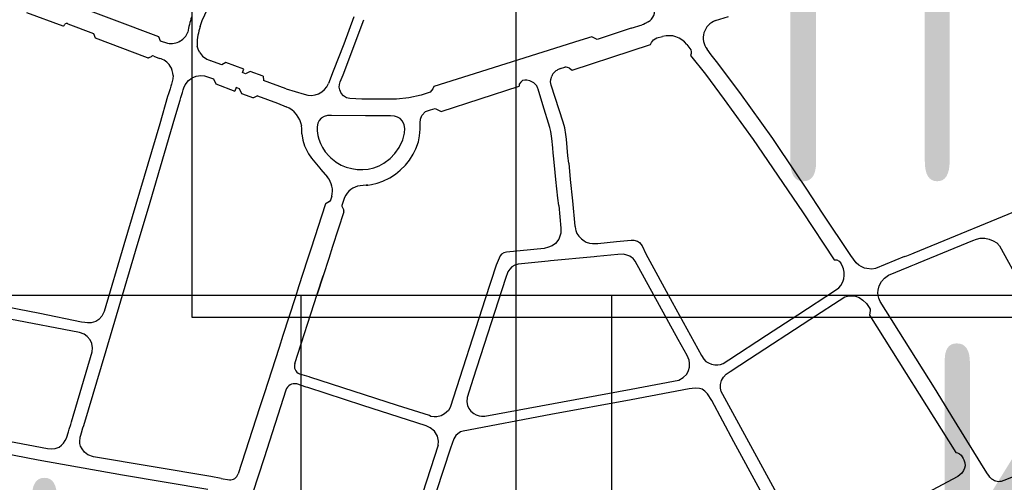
# Model space of a CAD drawing. Extents: x 148869 to 161638, y 453607 to 469810.
# Tile 851 of 1056: x 159128.04 to 159132.78, y 459836.36 to 459838.59. Entities that reach past the tile are written whole.
import ezdxf
from ezdxf.enums import TextEntityAlignment as Align

# ---------------------------------------------------------------- set-up
doc = ezdxf.new("R2010")
doc.units = 0
doc.layers.add('ALG1-OVERZICHT', color=1, linetype='CONTINUOUS')
doc.layers.add('LKI_V01_KANTRIJWEG', color=252, linetype='CONTINUOUS')
doc.layers.add('X-XX-AL-TEKENBLAD-KADER-G-OZ', color=1, linetype='CONTINUOUS', lineweight=25)
doc.styles.add('ISO', font='ISO.shx')

msp = doc.modelspace()

# ---------------------------------------------------------------- linework, layer by layer
at = {"layer": 'LKI_V01_KANTRIJWEG'}
for p, q in [((159129.5948, 459838.3238), (159129.695, 459838.5895)), ((159129.5948, 459838.3238), (159129.695, 459838.5895)), ((159131.3901, 459838.5848), (159131.4518, 459838.6054)), ((159131.3901, 459838.5848), (159131.4518, 459838.6054)), ((159128.2684, 459838.5699), (159128.3923, 459838.5228)), ((159128.2684, 459838.5699), (159128.3923, 459838.5228)), ((159130.9831, 459838.548), (159130.8189, 459838.4939)), ((159130.9831, 459838.548), (159130.8189, 459838.4939)), ((159130.9831, 459838.548), (159131.0358, 459838.5649)), ((159130.9831, 459838.548), (159131.0358, 459838.5649)), ((159128.7142, 459838.4875), (159128.7487, 459838.476)), ((159128.7142, 459838.4875), (159128.7487, 459838.476)), ((159128.8957, 459838.5148), (159128.8922, 459838.4924)), ((159128.8957, 459838.5148), (159128.8922, 459838.4924)), ((159131.1063, 459838.5023), (159131.1346, 459838.5083)), ((159131.1063, 459838.5023), (159131.1346, 459838.5083)), ((159131.2514, 459838.4697), (159131.2702, 459838.4441)), ((159131.2514, 459838.4697), (159131.2702, 459838.4441)), ((159131.369, 459838.4206), (159131.3492, 459838.447)), ((159131.369, 459838.4206), (159131.3492, 459838.447)), ((159128.6603, 459838.4072), (159128.6717, 459838.4126)), ((159128.6603, 459838.4072), (159128.6717, 459838.4126)), ((159128.6822, 459838.4141), (159128.7101, 459838.4031)), ((159128.6822, 459838.4141), (159128.7101, 459838.4031)), ((159129.0111, 459838.3714), (159128.9536, 459838.3929)), ((159129.0111, 459838.3714), (159128.9536, 459838.3929)), ((159130.699, 459838.3467), (159130.9831, 459838.439)), ((159130.699, 459838.3467), (159130.9831, 459838.439)), ((159131.3945, 459838.3876), (159131.369, 459838.4206)), ((159131.3945, 459838.3876), (159131.369, 459838.4206)), ((159129.0291, 459838.383), (159129.0111, 459838.3714)), ((159129.0291, 459838.383), (159129.0111, 459838.3714)), ((159129.1169, 459838.3507), (159129.0291, 459838.383)), ((159129.1169, 459838.3507), (159129.0291, 459838.383)), ((159130.6287, 459838.3481), (159130.6276, 459838.3474)), ((159130.6287, 459838.3481), (159130.6276, 459838.3474)), ((159130.6425, 459838.3543), (159130.664, 459838.3603)), ((159130.6425, 459838.3543), (159130.664, 459838.3603)), ((159130.6855, 459838.3552), (159130.699, 459838.3467)), ((159130.6855, 459838.3552), (159130.699, 459838.3467)), ((159129.2094, 459838.3166), (159129.1479, 459838.3393)), ((159129.2094, 459838.3166), (159129.1479, 459838.3393)), ((159129.2094, 459838.3166), (159129.2118, 459838.2962)), ((159129.2094, 459838.3166), (159129.2118, 459838.2962)), ((159129.5474, 459838.3408), (159129.5254, 459838.2824)), ((159129.5474, 459838.3408), (159129.5254, 459838.2824)), ((159128.7613, 459838.2559), (159128.7533, 459838.2313)), ((159128.7613, 459838.2559), (159128.7533, 459838.2313)), ((159128.7645, 459838.2686), (159128.7613, 459838.2559)), ((159128.7645, 459838.2686), (159128.7613, 459838.2559)), ((159128.7679, 459838.2784), (159128.7645, 459838.2686)), ((159128.7679, 459838.2784), (159128.7645, 459838.2686)), ((159128.8212, 459838.2383), (159128.8244, 459838.2507)), ((159128.8212, 459838.2383), (159128.8244, 459838.2507)), ((159128.8244, 459838.2507), (159128.8283, 459838.2606)), ((159128.8244, 459838.2507), (159128.8283, 459838.2606)), ((159129.0793, 459838.2624), (159129.0729, 459838.2455)), ((159129.0793, 459838.2624), (159129.0729, 459838.2455)), ((159129.0965, 459838.2558), (159129.0793, 459838.2624)), ((159129.0965, 459838.2558), (159129.0793, 459838.2624)), ((159129.107, 459838.2327), (159129.0965, 459838.2558)), ((159129.107, 459838.2327), (159129.0965, 459838.2558)), ((159129.32, 459838.2557), (159129.2118, 459838.2962)), ((159129.32, 459838.2557), (159129.2118, 459838.2962)), ((159129.32, 459838.2557), (159129.4075, 459838.2298)), ((159129.32, 459838.2557), (159129.4075, 459838.2298)), ((159130.0678, 459838.1467), (159130.4434, 459838.2691)), ((159130.0678, 459838.1467), (159130.4434, 459838.2691)), ((159130.4714, 459838.2972), (159130.4597, 459838.2956)), ((159130.4714, 459838.2972), (159130.4597, 459838.2956)), ((159130.5341, 459838.2545), (159130.5333, 459838.2572)), ((159130.5341, 459838.2545), (159130.5333, 459838.2572)), ((159130.6554, 459838.0956), (159130.5978, 459838.2736)), ((159130.6554, 459838.0956), (159130.5978, 459838.2736)), ((159128.7533, 459838.2313), (159128.7496, 459838.219)), ((159128.7533, 459838.2313), (159128.7496, 459838.219)), ((159128.8097, 459838.202), (159128.8133, 459838.2139)), ((159128.8097, 459838.202), (159128.8133, 459838.2139)), ((159128.8133, 459838.2139), (159128.8212, 459838.2383)), ((159128.8133, 459838.2139), (159128.8212, 459838.2383)), ((159130.0158, 459838.1549), (159130.0387, 459838.162)), ((159130.0158, 459838.1549), (159130.0387, 459838.162)), ((159130.0387, 459838.162), (159130.0678, 459838.1467)), ((159130.0387, 459838.162), (159130.0678, 459838.1467)), ((159130.6784, 459837.9337), (159130.671, 459838.0135)), ((159130.6784, 459837.9337), (159130.671, 459838.0135)), ((159130.6078, 459837.9455), (159130.6053, 459837.9722)), ((159130.6078, 459837.9455), (159130.6053, 459837.9722)), ((159130.6088, 459837.9356), (159130.6078, 459837.9455)), ((159130.6088, 459837.9356), (159130.6078, 459837.9455)), ((159130.6171, 459837.8526), (159130.6088, 459837.9356)), ((159130.6171, 459837.8526), (159130.6088, 459837.9356)), ((159130.6821, 459837.8973), (159130.6784, 459837.9337)), ((159130.6821, 459837.8973), (159130.6784, 459837.9337)), ((159129.5619, 459837.9027), (159129.56, 459837.9041)), ((159129.5619, 459837.9027), (159129.56, 459837.9041)), ((159130.6821, 459837.8973), (159130.6896, 459837.8197)), ((159130.6821, 459837.8973), (159130.6896, 459837.8197)), ((159129.4881, 459837.8676), (159129.5196, 459837.8303)), ((159129.4881, 459837.8676), (159129.5196, 459837.8303)), ((159130.6208, 459837.8187), (159130.6171, 459837.8526)), ((159130.6208, 459837.8187), (159130.6171, 459837.8526)), ((159131.8289, 459837.7731), (159131.777, 459837.8505)), ((159131.8289, 459837.7731), (159131.777, 459837.8505)), ((159129.7057, 459837.7912), (159129.6774, 459837.7883)), ((159129.7057, 459837.7912), (159129.6774, 459837.7883)), ((159129.7079, 459837.7914), (159129.7057, 459837.7912)), ((159129.7057, 459837.7912), (159129.7079, 459837.7914)), ((159129.7079, 459837.7914), (159129.7057, 459837.7912)), ((159129.7057, 459837.7912), (159129.7079, 459837.7914)), ((159129.7079, 459837.7914), (159129.7149, 459837.7923)), ((159129.7149, 459837.7923), (159129.7079, 459837.7914)), ((159129.7079, 459837.7914), (159129.7149, 459837.7923)), ((159129.7149, 459837.7923), (159129.7079, 459837.7914)), ((159130.6301, 459837.7294), (159130.6208, 459837.8187)), ((159130.6301, 459837.7294), (159130.6208, 459837.8187)), ((159130.6896, 459837.8197), (159130.6997, 459837.716)), ((159130.6896, 459837.8197), (159130.6997, 459837.716)), ((159129.5403, 459837.7381), (159129.5343, 459837.7189)), ((159129.5403, 459837.7381), (159129.5343, 459837.7189)), ((159129.6019, 459837.7325), (159129.5894, 459837.6943)), ((159129.6019, 459837.7325), (159129.5894, 459837.6943)), ((159130.6341, 459837.693), (159130.6301, 459837.7294)), ((159130.6341, 459837.693), (159130.6301, 459837.7294)), ((159129.5087, 459837.6977), (159129.441, 459837.4883)), ((159129.5087, 459837.6977), (159129.441, 459837.4883)), ((159129.5294, 459837.7129), (159129.5134, 459837.704)), ((159129.5294, 459837.7129), (159129.5134, 459837.704)), ((159129.5899, 459837.6867), (159129.5979, 459837.6709)), ((159129.5899, 459837.6867), (159129.5979, 459837.6709)), ((159130.6341, 459837.693), (159130.644, 459837.5847)), ((159130.6341, 459837.693), (159130.644, 459837.5847)), ((159130.6997, 459837.716), (159130.7123, 459837.5942)), ((159130.6997, 459837.716), (159130.7123, 459837.5942)), ((159129.5982, 459837.6633), (159129.5444, 459837.4963)), ((159129.5982, 459837.6633), (159129.5444, 459837.4963)), ((159130.7123, 459837.5942), (159130.7125, 459837.5925)), ((159130.7123, 459837.5942), (159130.7125, 459837.5925)), ((159130.7125, 459837.5925), (159130.7146, 459837.5801)), ((159130.7125, 459837.5925), (159130.7146, 459837.5801)), ((159130.644, 459837.5847), (159130.6444, 459837.5804)), ((159130.644, 459837.5847), (159130.6444, 459837.5804)), ((159130.6444, 459837.5804), (159130.6441, 459837.5726)), ((159130.6444, 459837.5804), (159130.6441, 459837.5726)), ((159129.5444, 459837.4963), (159129.5257, 459837.4385)), ((159129.5444, 459837.4963), (159129.5257, 459837.4385)), ((159130.5801, 459837.4917), (159130.5687, 459837.4879)), ((159130.5801, 459837.4917), (159130.5687, 459837.4879)), ((159129.441, 459837.4883), (159129.4224, 459837.4305)), ((159129.441, 459837.4883), (159129.4224, 459837.4305)), ((159130.8054, 459837.4469), (159130.5943, 459837.4268)), ((159130.8054, 459837.4469), (159130.5943, 459837.4268)), ((159130.8174, 459837.448), (159130.8054, 459837.4469)), ((159130.8174, 459837.448), (159130.8054, 459837.4469)), ((159132.2999, 459837.4474), (159132.3108, 459837.4518)), ((159132.2999, 459837.4474), (159132.3108, 459837.4518)), ((159132.3108, 459837.4518), (159132.336, 459837.461)), ((159132.3108, 459837.4518), (159132.336, 459837.461)), ((159132.336, 459837.461), (159132.3472, 459837.4657)), ((159132.336, 459837.461), (159132.3472, 459837.4657)), ((159129.4224, 459837.4305), (159129.3823, 459837.3067)), ((159129.4224, 459837.4305), (159129.3823, 459837.3067)), ((159129.5257, 459837.4385), (159129.4985, 459837.3541)), ((159129.5257, 459837.4385), (159129.4985, 459837.3541)), ((159130.5943, 459837.4268), (159130.5823, 459837.4256)), ((159130.5943, 459837.4268), (159130.5823, 459837.4256)), ((159132.3208, 459837.3978), (159132.333, 459837.4025)), ((159132.3208, 459837.3978), (159132.333, 459837.4025)), ((159132.333, 459837.4025), (159132.3565, 459837.4124)), ((159132.333, 459837.4025), (159132.3565, 459837.4124)), ((159132.3565, 459837.4124), (159132.3678, 459837.4172)), ((159132.3565, 459837.4124), (159132.3678, 459837.4172)), ((159129.4985, 459837.3541), (159129.47, 459837.2656)), ((159129.47, 459837.2656), (159129.4985, 459837.3541)), ((159129.4985, 459837.3541), (159129.47, 459837.2656)), ((159129.47, 459837.2656), (159129.4985, 459837.3541)), ((159129.3823, 459837.3067), (159129.3636, 459837.2488)), ((159129.3823, 459837.3067), (159129.3636, 459837.2488)), ((159129.3624, 459836.9323), (159129.47, 459837.2656)), ((159129.3624, 459836.9323), (159129.47, 459837.2656)), ((159129.3636, 459837.2488), (159129.3051, 459837.0678)), ((159129.3636, 459837.2488), (159129.3051, 459837.0678)), ((159129.3051, 459837.0678), (159129.2865, 459837.01)), ((159129.3051, 459837.0678), (159129.2865, 459837.01)), ((159129.2865, 459837.01), (159129.2142, 459836.786)), ((159129.2865, 459837.01), (159129.2142, 459836.786)), ((159129.3847, 459836.8822), (159129.3872, 459836.8811)), ((159129.3847, 459836.8822), (159129.3872, 459836.8811)), ((159129.4313, 459836.8672), (159129.3872, 459836.8811)), ((159129.4313, 459836.8672), (159129.3872, 459836.8811)), ((159129.4165, 459836.8188), (159129.3717, 459836.8335)), ((159129.4165, 459836.8188), (159129.3717, 459836.8335)), ((159129.4349, 459836.8661), (159129.4313, 459836.8672)), ((159129.4349, 459836.8661), (159129.4313, 459836.8672)), ((159129.2142, 459836.786), (159129.1924, 459836.7185)), ((159129.2142, 459836.786), (159129.1924, 459836.7185)), ((159129.3195, 459836.8035), (159129.2142, 459836.4767)), ((159129.3195, 459836.8035), (159129.2142, 459836.4767)), ((159129.4251, 459836.8161), (159129.4165, 459836.8188)), ((159129.4251, 459836.8161), (159129.4165, 459836.8188)), ((159129.1924, 459836.7185), (159129.0896, 459836.3999)), ((159129.1924, 459836.7185), (159129.0896, 459836.3999)), ((159128.275, 459836.6157), (159128.2825, 459836.6386)), ((159128.275, 459836.6157), (159128.2825, 459836.6386)), ((159128.2825, 459836.6386), (159128.2863, 459836.6508)), ((159128.2825, 459836.6386), (159128.2863, 459836.6508)), ((159128.2719, 459836.6032), (159128.275, 459836.6157)), ((159128.2719, 459836.6032), (159128.275, 459836.6157)), ((159128.3306, 459836.5863), (159128.3348, 459836.5983)), ((159128.3306, 459836.5863), (159128.3348, 459836.5983)), ((159128.3348, 459836.5983), (159128.3409, 459836.6222)), ((159128.3348, 459836.5983), (159128.3409, 459836.6222)), ((159128.3409, 459836.6222), (159128.345, 459836.6329)), ((159128.3409, 459836.6222), (159128.345, 459836.6329)), ((159130.0524, 459836.5386), (159129.8187, 459835.8195)), ((159130.0524, 459836.5386), (159129.8187, 459835.8195)), ((159132.6893, 459836.4185), (159132.6346, 459836.5071)), ((159132.6893, 459836.4185), (159132.6346, 459836.5071)), ((159129.2142, 459836.4767), (159129.159, 459836.3049)), ((159129.2142, 459836.4767), (159129.159, 459836.3049)), ((159132.5735, 459836.4903), (159132.5823, 459836.4749)), ((159132.5735, 459836.4903), (159132.5823, 459836.4749)), ((159132.7008, 459836.3995), (159132.6893, 459836.4185)), ((159132.7008, 459836.3995), (159132.6893, 459836.4185)), ((159129.0079, 459836.378), (159128.957, 459836.3866)), ((159129.0079, 459836.378), (159128.957, 459836.3866)), ((159129.0079, 459836.378), (159129.0471, 459836.3713)), ((159129.0079, 459836.378), (159129.0471, 459836.3713)), ((159132.7195, 459836.3769), (159132.7117, 459836.3842)), ((159132.7195, 459836.3769), (159132.7117, 459836.3842))]:
    msp.add_line(p, q, dxfattribs=at)
for points in [[(159128.9062, 459838.5563), (159128.9164, 459838.5848), (159128.9282, 459838.6127), (159128.9414, 459838.64), (159128.9557, 459838.6667), (159128.9719, 459838.6937), (159128.9893, 459838.72), (159129.0081, 459838.7453), (159129.0283, 459838.7695)], [(159128.9062, 459838.5563), (159128.9164, 459838.5848), (159128.9282, 459838.6127), (159128.9414, 459838.64), (159128.9557, 459838.6667), (159128.9719, 459838.6937), (159128.9893, 459838.72), (159129.0081, 459838.7453), (159129.0283, 459838.7695)], [(159128.2389, 459838.6838), (159128.7057, 459838.509), (159128.7142, 459838.4875)], [(159128.2389, 459838.6838), (159128.7057, 459838.509), (159128.7142, 459838.4875)], [(159128.0689, 459838.6246), (159128.2447, 459838.5596), (159128.2477, 459838.5596), (159128.2504, 459838.5607), (159128.2549, 459838.5674)], [(159128.0689, 459838.6246), (159128.2447, 459838.5596), (159128.2477, 459838.5596), (159128.2504, 459838.5607), (159128.2549, 459838.5674)], [(159129.6465, 459838.6031), (159129.5979, 459838.4722), (159129.5474, 459838.3408)], [(159129.6465, 459838.6031), (159129.5979, 459838.4722), (159129.5474, 459838.3408)], [(159131.0652, 459838.5788), (159131.0508, 459838.5708), (159131.0419, 459838.5667), (159131.0358, 459838.5649)], [(159131.0652, 459838.5788), (159131.0508, 459838.5708), (159131.0419, 459838.5667), (159131.0358, 459838.5649)], [(159128.3923, 459838.5228), (159128.3998, 459838.5013), (159128.6501, 459838.4075)], [(159128.3923, 459838.5228), (159128.3998, 459838.5013), (159128.6501, 459838.4075)], [(159130.7357, 459838.4898), (159130.2006, 459838.3197), (159130.0321, 459838.2669), (159130.0281, 459838.2557), (159130.0137, 459838.2394)], [(159130.7357, 459838.4898), (159130.2006, 459838.3197), (159130.0321, 459838.2669), (159130.0281, 459838.2557), (159130.0137, 459838.2394)], [(159130.8189, 459838.4939), (159130.7933, 459838.5075), (159130.7357, 459838.4898)], [(159130.8189, 459838.4939), (159130.7933, 459838.5075), (159130.7357, 459838.4898)], [(159130.9831, 459838.439), (159131.0763, 459838.4693), (159131.081, 459838.4796), (159131.0908, 459838.493), (159131.1063, 459838.5023)], [(159130.9831, 459838.439), (159131.0763, 459838.4693), (159131.081, 459838.4796), (159131.0908, 459838.493), (159131.1063, 459838.5023)], [(159128.9026, 459838.4329), (159128.896, 459838.4468), (159128.8921, 459838.4617)], [(159128.9026, 459838.4329), (159128.896, 459838.4468), (159128.8921, 459838.4617)], [(159131.2702, 459838.4441), (159131.2728, 459838.4353), (159131.2719, 459838.4259), (159131.2696, 459838.4175), (159131.3406, 459838.3275), (159131.4309, 459838.2055), (159131.5707, 459838.0126), (159131.8078, 459837.6625), (159131.9616, 459837.4325), (159131.9689, 459837.4324), (159131.9747, 459837.4314), (159131.9852, 459837.4251), (159131.9929, 459837.4158)], [(159131.2702, 459838.4441), (159131.2728, 459838.4353), (159131.2719, 459838.4259), (159131.2696, 459838.4175), (159131.3406, 459838.3275), (159131.4309, 459838.2055), (159131.5707, 459838.0126), (159131.8078, 459837.6625), (159131.9616, 459837.4325), (159131.9689, 459837.4324), (159131.9747, 459837.4314), (159131.9852, 459837.4251), (159131.9929, 459837.4158)], [(159129.1479, 459838.3393), (159129.1245, 459838.3289), (159129.1106, 459838.3343), (159129.1169, 459838.3507)], [(159129.1479, 459838.3393), (159129.1245, 459838.3289), (159129.1106, 459838.3343), (159129.1169, 459838.3507)], [(159131.777, 459837.8505), (159131.6652, 459838.0161), (159131.5059, 459838.2378), (159131.3945, 459838.3876)], [(159131.777, 459837.8505), (159131.6652, 459838.0161), (159131.5059, 459838.2378), (159131.3945, 459838.3876)], [(159128.7756, 459838.3201), (159128.7742, 459838.3043), (159128.7679, 459838.2784)], [(159128.7756, 459838.3201), (159128.7742, 459838.3043), (159128.7679, 459838.2784)], [(159128.8283, 459838.2606), (159128.8344, 459838.276), (159128.8495, 459838.2969), (159128.8678, 459838.31), (159128.8873, 459838.3173), (159128.9102, 459838.3201), (159128.9279, 459838.3194), (159128.9471, 459838.3129), (159128.9706, 459838.3042)], [(159128.8283, 459838.2606), (159128.8344, 459838.276), (159128.8495, 459838.2969), (159128.8678, 459838.31), (159128.8873, 459838.3173), (159128.9102, 459838.3201), (159128.9279, 459838.3194), (159128.9471, 459838.3129), (159128.9706, 459838.3042)], [(159128.9706, 459838.3042), (159128.9811, 459838.2802), (159129.0729, 459838.2455)], [(159128.9706, 459838.3042), (159128.9811, 459838.2802), (159129.0729, 459838.2455)], [(159130.0137, 459838.2394), (159129.9711, 459838.2262), (159129.9124, 459838.2126), (159129.8521, 459838.2058), (159129.6853, 459838.2061), (159129.6277, 459838.2089), (159129.6118, 459838.2123), (159129.5965, 459838.2218), (159129.5853, 459838.236), (159129.5793, 459838.2507), (159129.5763, 459838.2643), (159129.5779, 459838.2767), (159129.581, 459838.2897), (159129.5948, 459838.3238)], [(159130.0137, 459838.2394), (159129.9711, 459838.2262), (159129.9124, 459838.2126), (159129.8521, 459838.2058), (159129.6853, 459838.2061), (159129.6277, 459838.2089), (159129.6118, 459838.2123), (159129.5965, 459838.2218), (159129.5853, 459838.236), (159129.5793, 459838.2507), (159129.5763, 459838.2643), (159129.5779, 459838.2767), (159129.581, 459838.2897), (159129.5948, 459838.3238)], [(159130.5333, 459838.2572), (159130.5278, 459838.2702), (159130.5142, 459838.2845), (159130.4941, 459838.2955), (159130.4797, 459838.2976), (159130.4714, 459838.2972)], [(159130.5333, 459838.2572), (159130.5278, 459838.2702), (159130.5142, 459838.2845), (159130.4941, 459838.2955), (159130.4797, 459838.2976), (159130.4714, 459838.2972)], [(159130.5978, 459838.2736), (159130.5947, 459838.2895), (159130.5954, 459838.301), (159130.6, 459838.3168)], [(159130.5978, 459838.2736), (159130.5947, 459838.2895), (159130.5954, 459838.301), (159130.6, 459838.3168)], [(159130.4597, 459838.2956), (159130.4509, 459838.2887), (159130.4438, 459838.2784), (159130.4434, 459838.2691)], [(159130.4597, 459838.2956), (159130.4509, 459838.2887), (159130.4438, 459838.2784), (159130.4434, 459838.2691)], [(159130.5908, 459838.0704), (159130.5569, 459838.1785), (159130.5341, 459838.2545)], [(159130.5908, 459838.0704), (159130.5569, 459838.1785), (159130.5341, 459838.2545)], [(159128.7496, 459838.219), (159128.7115, 459838.0881), (159128.5387, 459837.5048), (159128.4441, 459837.183), (159128.433, 459837.161), (159128.4187, 459837.1448), (159128.4027, 459837.1345), (159128.3815, 459837.1275), (159128.3631, 459837.1276), (159128.3499, 459837.1302), (159128.3344, 459837.1321), (159128.1336, 459837.1725), (159127.8093, 459837.2357)], [(159128.7496, 459838.219), (159128.7115, 459838.0881), (159128.5387, 459837.5048), (159128.4441, 459837.183), (159128.433, 459837.161), (159128.4187, 459837.1448), (159128.4027, 459837.1345), (159128.3815, 459837.1275), (159128.3631, 459837.1276), (159128.3499, 459837.1302), (159128.3344, 459837.1321), (159128.1336, 459837.1725), (159127.8093, 459837.2357)], [(159129.1829, 459838.2226), (159129.1634, 459838.2128), (159129.1598, 459838.2125), (159129.1111, 459838.2311), (159129.107, 459838.2327)], [(159129.1829, 459838.2226), (159129.1634, 459838.2128), (159129.1598, 459838.2125), (159129.1111, 459838.2311), (159129.107, 459838.2327)], [(159129.1829, 459838.2226), (159129.2785, 459838.1872), (159129.3206, 459838.1702)], [(159129.1829, 459838.2226), (159129.2785, 459838.1872), (159129.3206, 459838.1702)], [(159128.345, 459836.6329), (159128.4531, 459836.9945), (159128.594, 459837.4736), (159128.6646, 459837.7106), (159128.7849, 459838.117), (159128.8097, 459838.202)], [(159128.345, 459836.6329), (159128.4531, 459836.9945), (159128.594, 459837.4736), (159128.6646, 459837.7106), (159128.7849, 459838.117), (159128.8097, 459838.202)], [(159129.7684, 459837.8849), (159129.7915, 459837.8975), (159129.8212, 459837.9196), (159129.8437, 459837.944), (159129.8647, 459837.9727), (159129.8822, 459838.0106), (159129.8905, 459838.0425), (159129.892, 459838.0647), (159129.8892, 459838.0834), (159129.8815, 459838.1002), (159129.8696, 459838.1124), (159129.8577, 459838.1197), (159129.8434, 459838.1242), (159129.8235, 459838.1254), (159129.7031, 459838.1267), (159129.5396, 459838.1275), (159129.5198, 459838.127), (159129.5043, 459838.1233), (159129.49, 459838.1146), (159129.4798, 459838.1033), (159129.4729, 459838.0899), (159129.4695, 459838.0732), (159129.4699, 459838.0533), (159129.4738, 459838.032), (159129.4788, 459838.0141), (159129.4867, 459837.9927), (159129.496, 459837.9729), (159129.5081, 459837.9524), (159129.5277, 459837.9317)], [(159129.7684, 459837.8849), (159129.7915, 459837.8975), (159129.8212, 459837.9196), (159129.8437, 459837.944), (159129.8647, 459837.9727), (159129.8822, 459838.0106), (159129.8905, 459838.0425), (159129.892, 459838.0647), (159129.8892, 459838.0834), (159129.8815, 459838.1002), (159129.8696, 459838.1124), (159129.8577, 459838.1197), (159129.8434, 459838.1242), (159129.8235, 459838.1254), (159129.7031, 459838.1267), (159129.5396, 459838.1275), (159129.5198, 459838.127), (159129.5043, 459838.1233), (159129.49, 459838.1146), (159129.4798, 459838.1033), (159129.4729, 459838.0899), (159129.4695, 459838.0732), (159129.4699, 459838.0533), (159129.4738, 459838.032), (159129.4788, 459838.0141), (159129.4867, 459837.9927), (159129.496, 459837.9729), (159129.5081, 459837.9524), (159129.5277, 459837.9317)], [(159129.7149, 459837.7923), (159129.7312, 459837.7945), (159129.7597, 459837.8017), (159129.7863, 459837.8112), (159129.8208, 459837.8264), (159129.8471, 459837.8443), (159129.8705, 459837.864), (159129.8954, 459837.8879), (159129.915, 459837.912), (159129.9322, 459837.9411), (159129.9447, 459837.9662), (159129.9576, 459838.0007), (159129.9638, 459838.0296), (159129.9666, 459838.0611), (159129.9666, 459838.0917), (159129.9675, 459838.1106), (159129.9748, 459838.1277), (159129.9923, 459838.1462), (159130.0158, 459838.1549)], [(159129.7149, 459837.7923), (159129.7312, 459837.7945), (159129.7597, 459837.8017), (159129.7863, 459837.8112), (159129.8208, 459837.8264), (159129.8471, 459837.8443), (159129.8705, 459837.864), (159129.8954, 459837.8879), (159129.915, 459837.912), (159129.9322, 459837.9411), (159129.9447, 459837.9662), (159129.9576, 459838.0007), (159129.9638, 459838.0296), (159129.9666, 459838.0611), (159129.9666, 459838.0917), (159129.9675, 459838.1106), (159129.9748, 459838.1277), (159129.9923, 459838.1462), (159130.0158, 459838.1549)], [(159129.3966, 459838.0393), (159129.3961, 459838.0561), (159129.3958, 459838.0661), (159129.3953, 459838.0764)], [(159129.3966, 459838.0393), (159129.3961, 459838.0561), (159129.3958, 459838.0661), (159129.3953, 459838.0764)], [(159130.6053, 459837.9722), (159130.601, 459838.017), (159130.5961, 459838.0501), (159130.5908, 459838.0704)], [(159130.6053, 459837.9722), (159130.601, 459838.017), (159130.5961, 459838.0501), (159130.5908, 459838.0704)], [(159130.671, 459838.0135), (159130.6687, 459838.0361), (159130.6628, 459838.0685), (159130.6554, 459838.0956)], [(159130.671, 459838.0135), (159130.6687, 459838.0361), (159130.6628, 459838.0685), (159130.6554, 459838.0956)], [(159129.3966, 459838.0393), (159129.401, 459838.0089), (159129.4096, 459837.9816), (159129.4281, 459837.9423), (159129.4426, 459837.9225), (159129.4821, 459837.8732), (159129.4881, 459837.8676)], [(159129.3966, 459838.0393), (159129.401, 459838.0089), (159129.4096, 459837.9816), (159129.4281, 459837.9423), (159129.4426, 459837.9225), (159129.4821, 459837.8732), (159129.4881, 459837.8676)], [(159132.3472, 459837.4657), (159132.9167, 459837.7001), (159132.9329, 459837.7103), (159132.9467, 459837.7233), (159132.9583, 459837.7395), (159132.9635, 459837.7555), (159132.9671, 459837.774), (159132.9663, 459837.7894), (159132.962, 459837.8104), (159132.955, 459837.8275), (159132.9229, 459837.8752), (159132.8605, 459837.9701)], [(159132.3472, 459837.4657), (159132.9167, 459837.7001), (159132.9329, 459837.7103), (159132.9467, 459837.7233), (159132.9583, 459837.7395), (159132.9635, 459837.7555), (159132.9671, 459837.774), (159132.9663, 459837.7894), (159132.962, 459837.8104), (159132.955, 459837.8275), (159132.9229, 459837.8752), (159132.8605, 459837.9701)], [(159132.1066, 459837.3921), (159132.0907, 459837.3993), (159132.0796, 459837.4061), (159132.0666, 459837.4172), (159132.0416, 459837.453), (159131.9055, 459837.657), (159131.8289, 459837.7731)], [(159132.1066, 459837.3921), (159132.0907, 459837.3993), (159132.0796, 459837.4061), (159132.0666, 459837.4172), (159132.0416, 459837.453), (159131.9055, 459837.657), (159131.8289, 459837.7731)], [(159130.6441, 459837.5726), (159130.6436, 459837.5601), (159130.6339, 459837.5309), (159130.619, 459837.5113), (159130.6029, 459837.4992), (159130.5801, 459837.4917)], [(159130.6441, 459837.5726), (159130.6436, 459837.5601), (159130.6339, 459837.5309), (159130.619, 459837.5113), (159130.6029, 459837.4992), (159130.5801, 459837.4917)], [(159130.7146, 459837.5801), (159130.7156, 459837.574), (159130.722, 459837.5585), (159130.7307, 459837.546), (159130.743, 459837.5334), (159130.7561, 459837.5228), (159130.7665, 459837.5166), (159130.782, 459837.5121), (159130.797, 459837.5102), (159130.8114, 459837.5105)], [(159130.7146, 459837.5801), (159130.7156, 459837.574), (159130.722, 459837.5585), (159130.7307, 459837.546), (159130.743, 459837.5334), (159130.7561, 459837.5228), (159130.7665, 459837.5166), (159130.782, 459837.5121), (159130.797, 459837.5102), (159130.8114, 459837.5105)], [(159130.8114, 459837.5105), (159130.8225, 459837.5108), (159130.9126, 459837.5203), (159130.9831, 459837.5267)], [(159130.8114, 459837.5105), (159130.8225, 459837.5108), (159130.9126, 459837.5203), (159130.9831, 459837.5267)], [(159130.9831, 459837.5267), (159130.9966, 459837.5273), (159131.0133, 459837.5223), (159131.0238, 459837.5147), (159131.0353, 459837.499), (159131.0543, 459837.4604), (159131.1807, 459837.2284), (159131.322, 459836.9707), (159131.3326, 459836.9534), (159131.3431, 459836.9422), (159131.3549, 459836.935), (159131.3694, 459836.929), (159131.3861, 459836.9252), (159131.4011, 459836.9259), (159131.4138, 459836.9279), (159131.4258, 459836.9322), (159131.4535, 459836.9491), (159131.6346, 459837.0679), (159131.7855, 459837.1662), (159131.9671, 459837.2854), (159131.983, 459837.2969), (159131.9936, 459837.3089), (159132.0026, 459837.3258), (159132.0075, 459837.3404), (159132.0098, 459837.357), (159132.0088, 459837.3732), (159132.0057, 459837.389), (159131.9992, 459837.4051), (159131.9929, 459837.4158)], [(159130.9831, 459837.5267), (159130.9966, 459837.5273), (159131.0133, 459837.5223), (159131.0238, 459837.5147), (159131.0353, 459837.499), (159131.0543, 459837.4604), (159131.1807, 459837.2284), (159131.322, 459836.9707), (159131.3326, 459836.9534), (159131.3431, 459836.9422), (159131.3549, 459836.935), (159131.3694, 459836.929), (159131.3861, 459836.9252), (159131.4011, 459836.9259), (159131.4138, 459836.9279), (159131.4258, 459836.9322), (159131.4535, 459836.9491), (159131.6346, 459837.0679), (159131.7855, 459837.1662), (159131.9671, 459837.2854), (159131.983, 459837.2969), (159131.9936, 459837.3089), (159132.0026, 459837.3258), (159132.0075, 459837.3404), (159132.0098, 459837.357), (159132.0088, 459837.3732), (159132.0057, 459837.389), (159131.9992, 459837.4051), (159131.9929, 459837.4158)], [(159132.3678, 459837.4172), (159132.63, 459837.5246), (159132.6465, 459837.5308), (159132.6645, 459837.5359), (159132.6866, 459837.5362), (159132.7084, 459837.532), (159132.7267, 459837.524), (159132.7448, 459837.5137), (159132.7581, 459837.4986), (159133.175, 459836.7406), (159133.2234, 459836.6547), (159133.233, 459836.6338), (159133.2349, 459836.6174), (159133.2333, 459836.606), (159133.2282, 459836.5915)], [(159132.3678, 459837.4172), (159132.63, 459837.5246), (159132.6465, 459837.5308), (159132.6645, 459837.5359), (159132.6866, 459837.5362), (159132.7084, 459837.532), (159132.7267, 459837.524), (159132.7448, 459837.5137), (159132.7581, 459837.4986), (159133.175, 459836.7406), (159133.2234, 459836.6547), (159133.233, 459836.6338), (159133.2349, 459836.6174), (159133.2333, 459836.606), (159133.2282, 459836.5915)], [(159130.5687, 459837.4879), (159130.5646, 459837.4865), (159130.3828, 459837.4695), (159130.369, 459837.4663), (159130.3586, 459837.4597), (159130.3521, 459837.4513), (159130.333, 459837.4065), (159130.2795, 459837.2434), (159130.1107, 459836.7205), (159130.1021, 459836.7056), (159130.0843, 459836.6889), (159130.0667, 459836.6798), (159130.0473, 459836.6756), (159130.033, 459836.6757), (159130.0183, 459836.6773), (159130.0105, 459836.6813), (159129.857, 459836.7297), (159129.4349, 459836.8661)], [(159130.5687, 459837.4879), (159130.5646, 459837.4865), (159130.3828, 459837.4695), (159130.369, 459837.4663), (159130.3586, 459837.4597), (159130.3521, 459837.4513), (159130.333, 459837.4065), (159130.2795, 459837.2434), (159130.1107, 459836.7205), (159130.1021, 459836.7056), (159130.0843, 459836.6889), (159130.0667, 459836.6798), (159130.0473, 459836.6756), (159130.033, 459836.6757), (159130.0183, 459836.6773), (159130.0105, 459836.6813), (159129.857, 459836.7297), (159129.4349, 459836.8661)], [(159130.9831, 459837.445), (159130.9763, 459837.4498), (159130.9616, 459837.455), (159130.9453, 459837.459), (159130.9186, 459837.4577), (159130.8174, 459837.448)], [(159130.9831, 459837.445), (159130.9763, 459837.4498), (159130.9616, 459837.455), (159130.9453, 459837.459), (159130.9186, 459837.4577), (159130.8174, 459837.448)], [(159130.9831, 459836.8085), (159131.1025, 459836.8305), (159131.2125, 459836.8524), (159131.2342, 459836.8646), (159131.2507, 459836.8804), (159131.2599, 459836.8979), (159131.2644, 459836.9148), (159131.2649, 459836.9339), (159131.2621, 459836.948), (159131.2526, 459836.9703), (159131.2088, 459837.0485), (159131.0021, 459837.4261), (159130.9928, 459837.4382), (159130.9831, 459837.445)], [(159130.9831, 459836.8085), (159131.1025, 459836.8305), (159131.2125, 459836.8524), (159131.2342, 459836.8646), (159131.2507, 459836.8804), (159131.2599, 459836.8979), (159131.2644, 459836.9148), (159131.2649, 459836.9339), (159131.2621, 459836.948), (159131.2526, 459836.9703), (159131.2088, 459837.0485), (159131.0021, 459837.4261), (159130.9928, 459837.4382), (159130.9831, 459837.445)], [(159132.2999, 459837.4474), (159132.16, 459837.3901), (159132.1431, 459837.3871), (159132.1186, 459837.39), (159132.1066, 459837.3921)], [(159132.2999, 459837.4474), (159132.16, 459837.3901), (159132.1431, 459837.3871), (159132.1186, 459837.39), (159132.1066, 459837.3921)], [(159130.5823, 459837.4256), (159130.4388, 459837.4109), (159130.4229, 459837.4058), (159130.4083, 459837.3978), (159130.3976, 459837.3872), (159130.3884, 459837.3736), (159130.3772, 459837.3418), (159130.221, 459836.8597), (159130.1921, 459836.7677), (159130.1913, 459836.747), (159130.1951, 459836.7298), (159130.2016, 459836.7156), (159130.2102, 459836.7026), (159130.2246, 459836.6908), (159130.2368, 459836.6846), (159130.2505, 459836.6801), (159130.2614, 459836.6788), (159130.2779, 459836.6789), (159130.9831, 459836.8085)], [(159130.5823, 459837.4256), (159130.4388, 459837.4109), (159130.4229, 459837.4058), (159130.4083, 459837.3978), (159130.3976, 459837.3872), (159130.3884, 459837.3736), (159130.3772, 459837.3418), (159130.221, 459836.8597), (159130.1921, 459836.7677), (159130.1913, 459836.747), (159130.1951, 459836.7298), (159130.2016, 459836.7156), (159130.2102, 459836.7026), (159130.2246, 459836.6908), (159130.2368, 459836.6846), (159130.2505, 459836.6801), (159130.2614, 459836.6788), (159130.2779, 459836.6789), (159130.9831, 459836.8085)], [(159132.1727, 459837.2849), (159132.1781, 459837.3064), (159132.1885, 459837.3281), (159132.2031, 459837.3433), (159132.2234, 459837.3577), (159132.3208, 459837.3978)], [(159132.1727, 459837.2849), (159132.1781, 459837.3064), (159132.1885, 459837.3281), (159132.2031, 459837.3433), (159132.2234, 459837.3577), (159132.3208, 459837.3978)], [(159131.424, 459836.7832), (159131.4169, 459836.7977), (159131.4136, 459836.8136), (159131.414, 459836.8304), (159131.4181, 459836.8495), (159131.4281, 459836.8662), (159131.4405, 459836.8807), (159131.4596, 459836.8943), (159131.5534, 459836.9542), (159131.8438, 459837.1444), (159132.0122, 459837.253), (159132.026, 459837.2573), (159132.0453, 459837.2589), (159132.0633, 459837.2565), (159132.0809, 459837.2506), (159132.0999, 459837.238), (159132.1169, 459837.2216), (159132.1306, 459837.2026), (159132.1348, 459837.1935)], [(159131.424, 459836.7832), (159131.4169, 459836.7977), (159131.4136, 459836.8136), (159131.414, 459836.8304), (159131.4181, 459836.8495), (159131.4281, 459836.8662), (159131.4405, 459836.8807), (159131.4596, 459836.8943), (159131.5534, 459836.9542), (159131.8438, 459837.1444), (159132.0122, 459837.253), (159132.026, 459837.2573), (159132.0453, 459837.2589), (159132.0633, 459837.2565), (159132.0809, 459837.2506), (159132.0999, 459837.238), (159132.1169, 459837.2216), (159132.1306, 459837.2026), (159132.1348, 459837.1935)], [(159132.6346, 459836.5071), (159132.5416, 459836.6568), (159132.4446, 459836.8142), (159132.1831, 459837.2313), (159132.177, 459837.2463), (159132.1733, 459837.2607), (159132.1722, 459837.2733), (159132.1727, 459837.2849)], [(159132.6346, 459836.5071), (159132.5416, 459836.6568), (159132.4446, 459836.8142), (159132.1831, 459837.2313), (159132.177, 459837.2463), (159132.1733, 459837.2607), (159132.1722, 459837.2733), (159132.1727, 459837.2849)], [(159132.1348, 459837.1935), (159132.1353, 459837.1872), (159132.1322, 459837.1653), (159132.5474, 459836.5023), (159132.5552, 459836.501), (159132.5646, 459836.4974), (159132.5735, 459836.4903)], [(159132.1348, 459837.1935), (159132.1353, 459837.1872), (159132.1322, 459837.1653), (159132.5474, 459836.5023), (159132.5552, 459836.501), (159132.5646, 459836.4974), (159132.5735, 459836.4903)], [(159128.2863, 459836.6508), (159128.3858, 459836.9884), (159128.3871, 459837.0081), (159128.3835, 459837.029), (159128.3756, 459837.0461), (159128.3613, 459837.0618), (159128.3467, 459837.0732), (159128.325, 459837.0812), (159127.9885, 459837.1462)], [(159128.2863, 459836.6508), (159128.3858, 459836.9884), (159128.3871, 459837.0081), (159128.3835, 459837.029), (159128.3756, 459837.0461), (159128.3613, 459837.0618), (159128.3467, 459837.0732), (159128.325, 459837.0812), (159127.9885, 459837.1462)], [(159126.9234, 459836.8424), (159126.9215, 459836.8313), (159126.9223, 459836.8125), (159126.9264, 459836.7967), (159126.9364, 459836.7784), (159126.9476, 459836.7661), (159126.9626, 459836.7556), (159126.9807, 459836.7498), (159127.0101, 459836.7438), (159127.2452, 459836.6987), (159127.4318, 459836.6636), (159127.6775, 459836.6159), (159128.1704, 459836.5224), (159128.191, 459836.5205), (159128.2081, 459836.5223), (159128.2266, 459836.5291), (159128.2385, 459836.5379), (159128.2477, 459836.5483), (159128.2561, 459836.5605), (159128.2617, 459836.5714), (159128.2719, 459836.6032)], [(159126.9234, 459836.8424), (159126.9215, 459836.8313), (159126.9223, 459836.8125), (159126.9264, 459836.7967), (159126.9364, 459836.7784), (159126.9476, 459836.7661), (159126.9626, 459836.7556), (159126.9807, 459836.7498), (159127.0101, 459836.7438), (159127.2452, 459836.6987), (159127.4318, 459836.6636), (159127.6775, 459836.6159), (159128.1704, 459836.5224), (159128.191, 459836.5205), (159128.2081, 459836.5223), (159128.2266, 459836.5291), (159128.2385, 459836.5379), (159128.2477, 459836.5483), (159128.2561, 459836.5605), (159128.2617, 459836.5714), (159128.2719, 459836.6032)], [(159130.0524, 459836.5386), (159130.0548, 459836.5585), (159130.0498, 459836.5816), (159130.0356, 459836.6056), (159130.0152, 459836.6225), (159129.9952, 459836.6318), (159129.6902, 459836.73), (159129.4251, 459836.8161)], [(159130.0524, 459836.5386), (159130.0548, 459836.5585), (159130.0498, 459836.5816), (159130.0356, 459836.6056), (159130.0152, 459836.6225), (159129.9952, 459836.6318), (159129.6902, 459836.73), (159129.4251, 459836.8161)], [(159131.3716, 459836.7535), (159131.3513, 459836.7853), (159131.3381, 459836.7989), (159131.3244, 459836.8079), (159131.3117, 459836.8119), (159131.2918, 459836.8138), (159131.2618, 459836.8098), (159130.9831, 459836.7577)], [(159131.3716, 459836.7535), (159131.3513, 459836.7853), (159131.3381, 459836.7989), (159131.3244, 459836.8079), (159131.3117, 459836.8119), (159131.2918, 459836.8138), (159131.2618, 459836.8098), (159130.9831, 459836.7577)], [(159132.5823, 459836.4749), (159132.5859, 459836.4685), (159132.5911, 459836.453), (159132.5918, 459836.4393), (159132.5889, 459836.4278), (159132.584, 459836.4167), (159132.5761, 459836.4032), (159132.5563, 459836.3879), (159132.3605, 459836.2825), (159131.8892, 459836.0264), (159131.8741, 459836.0246), (159131.8603, 459836.026), (159131.849, 459836.0303), (159131.8384, 459836.0358), (159131.8302, 459836.0423), (159131.8202, 459836.0581), (159131.424, 459836.7832)], [(159132.5823, 459836.4749), (159132.5859, 459836.4685), (159132.5911, 459836.453), (159132.5918, 459836.4393), (159132.5889, 459836.4278), (159132.584, 459836.4167), (159132.5761, 459836.4032), (159132.5563, 459836.3879), (159132.3605, 459836.2825), (159131.8892, 459836.0264), (159131.8741, 459836.0246), (159131.8603, 459836.026), (159131.849, 459836.0303), (159131.8384, 459836.0358), (159131.8302, 459836.0423), (159131.8202, 459836.0581), (159131.424, 459836.7832)], [(159130.9831, 459836.7577), (159130.5965, 459836.6866), (159130.1735, 459836.6067), (159130.1613, 459836.6023), (159130.1485, 459836.5935), (159130.1384, 459836.5843), (159130.128, 459836.5695), (159130.1124, 459836.5235)], [(159130.9831, 459836.7577), (159130.5965, 459836.6866), (159130.1735, 459836.6067), (159130.1613, 459836.6023), (159130.1485, 459836.5935), (159130.1384, 459836.5843), (159130.128, 459836.5695), (159130.1124, 459836.5235)], [(159130.9831, 459836.091), (159131.5415, 459836.1941), (159131.5576, 459836.1998), (159131.574, 459836.2103), (159131.5893, 459836.2247), (159131.6015, 459836.243), (159131.6083, 459836.2636), (159131.6114, 459836.2844), (159131.6095, 459836.305), (159131.6051, 459836.3223), (159131.477, 459836.5544), (159131.3716, 459836.7535)], [(159130.9831, 459836.091), (159131.5415, 459836.1941), (159131.5576, 459836.1998), (159131.574, 459836.2103), (159131.5893, 459836.2247), (159131.6015, 459836.243), (159131.6083, 459836.2636), (159131.6114, 459836.2844), (159131.6095, 459836.305), (159131.6051, 459836.3223), (159131.477, 459836.5544), (159131.3716, 459836.7535)], [(159128.957, 459836.3866), (159128.3923, 459836.4823), (159128.3656, 459836.4923), (159128.3487, 459836.5053), (159128.337, 459836.5203), (159128.3302, 459836.5332), (159128.3269, 459836.5471), (159128.3262, 459836.555), (159128.3285, 459836.5766), (159128.3306, 459836.5863)], [(159128.957, 459836.3866), (159128.3923, 459836.4823), (159128.3656, 459836.4923), (159128.3487, 459836.5053), (159128.337, 459836.5203), (159128.3302, 459836.5332), (159128.3269, 459836.5471), (159128.3262, 459836.555), (159128.3285, 459836.5766), (159128.3306, 459836.5863)], [(159127.8935, 459836.513), (159128.1261, 459836.4671), (159128.5324, 459836.3957), (159128.9431, 459836.3263)], [(159127.8935, 459836.513), (159128.1261, 459836.4671), (159128.5324, 459836.3957), (159128.9431, 459836.3263)], [(159130.1124, 459836.5235), (159129.9762, 459836.1071), (159129.9558, 459836.0418), (159129.9531, 459836.0272), (159129.9535, 459836.0108), (159129.957, 459835.993), (159129.9641, 459835.9763), (159129.9751, 459835.9578), (159129.9872, 459835.9471), (159129.9999, 459835.9368), (159130.0158, 459835.9287), (159130.0312, 459835.9226), (159130.0489, 459835.92), (159130.0653, 459835.9217), (159130.1131, 459835.9296), (159130.3158, 459835.9664), (159130.9831, 459836.091)], [(159130.1124, 459836.5235), (159129.9762, 459836.1071), (159129.9558, 459836.0418), (159129.9531, 459836.0272), (159129.9535, 459836.0108), (159129.957, 459835.993), (159129.9641, 459835.9763), (159129.9751, 459835.9578), (159129.9872, 459835.9471), (159129.9999, 459835.9368), (159130.0158, 459835.9287), (159130.0312, 459835.9226), (159130.0489, 459835.92), (159130.0653, 459835.9217), (159130.1131, 459835.9296), (159130.3158, 459835.9664), (159130.9831, 459836.091)], [(159132.7117, 459836.3842), (159132.7062, 459836.3915), (159132.7008, 459836.3995)], [(159132.7117, 459836.3842), (159132.7062, 459836.3915), (159132.7008, 459836.3995)], [(159132.7667, 459836.365), (159132.7924, 459836.374), (159132.8209, 459836.3854), (159132.8476, 459836.3978)], [(159132.7667, 459836.365), (159132.7924, 459836.374), (159132.8209, 459836.3854), (159132.8476, 459836.3978)]]:
    msp.add_lwpolyline(points, dxfattribs=at)
for centre, radius, start, end in [((159131.036, 459838.6313), 0.06, 299.0448, 20.1921), ((159131.036, 459838.6313), 0.06, 299.0448, 20.1921), ((159129.3661, 459838.4394), 0.5275, 162.0372, 170.1401), ((159129.3661, 459838.4394), 0.5275, 162.0372, 170.1401), ((159131.4181, 459838.5016), 0.0878, 108.5702, 218.3979), ((159131.4181, 459838.5016), 0.0878, 108.5702, 218.3979), ((159128.265, 459838.5576), 0.0141, 109.129, 136.1212), ((159128.265, 459838.5576), 0.0141, 109.129, 136.1212), ((159128.2631, 459838.5609), 0.0104, 76.4204, 105.134), ((159128.2631, 459838.5609), 0.0104, 76.4204, 105.134), ((159128.2651, 459838.5656), 0.00535, 52.8677, 85.7099), ((159128.2651, 459838.5656), 0.00535, 52.8677, 85.7099), ((159129.2164, 459838.4555), 0.3262, 162.0057, 169.5256), ((159129.2164, 459838.4555), 0.3262, 162.0057, 169.5256), ((159128.7684, 459838.5586), 0.0832, 300.5425, 339.6753), ((159128.7684, 459838.5586), 0.0832, 300.5425, 339.6753), ((159128.9891, 459838.4769), 0.0981, 170.9551, 188.9328), ((159128.9891, 459838.4769), 0.0981, 170.9551, 188.9328), ((159131.1646, 459838.403), 0.1095, 37.5549, 105.8552), ((159131.1646, 459838.403), 0.1095, 37.5549, 105.8552), ((159128.7655, 459838.5616), 0.0873, 258.8582, 301.1409), ((159128.7655, 459838.5616), 0.0873, 258.8582, 301.1409), ((159128.6554, 459838.4168), 0.0108, 240.7083, 276.8067), ((159128.6554, 459838.4168), 0.0108, 240.7083, 276.8067), ((159128.6562, 459838.4145), 0.00835, 273.3066, 299.6594), ((159128.6562, 459838.4145), 0.00835, 273.3066, 299.6594), ((159128.6788, 459838.4027), 0.0122, 102.2967, 125.3658), ((159128.6788, 459838.4027), 0.0122, 102.2967, 125.3658), ((159128.6777, 459838.3976), 0.0171, 75.0041, 95.2466), ((159128.6777, 459838.3976), 0.0171, 75.0041, 95.2466), ((159128.6885, 459838.3188), 0.087, 32.9153, 75.6333), ((159128.6885, 459838.3188), 0.087, 32.9153, 75.6333), ((159128.98, 459838.4791), 0.0901, 210.8322, 252.9963), ((159128.98, 459838.4791), 0.0901, 210.8322, 252.9963), ((159128.6888, 459838.3189), 0.0867, 0.7982, 32.9725), ((159128.6888, 459838.3189), 0.0867, 0.7982, 32.9725), ((159130.664, 459838.2868), 0.0707, 120.9805, 134.3604), ((159130.664, 459838.2868), 0.0707, 120.9805, 134.3604), ((159130.6643, 459838.2869), 0.0708, 107.9052, 120.1736), ((159130.6643, 459838.2869), 0.0708, 107.9052, 120.1736), ((159130.6685, 459838.331), 0.0296, 76.2326, 98.6889), ((159130.6685, 459838.331), 0.0296, 76.2326, 98.6889), ((159130.6687, 459838.3311), 0.0295, 55.045, 76.4996), ((159130.6687, 459838.3311), 0.0295, 55.045, 76.4996), ((159130.6637, 459838.2871), 0.0703, 134.3653, 154.9362), ((159130.6637, 459838.2871), 0.0703, 134.3653, 154.9362), ((159129.4386, 459838.3185), 0.094, 250.6555, 337.4046), ((159129.4386, 459838.3185), 0.094, 250.6555, 337.4046), ((159129.2752, 459838.0574), 0.1216, 8.9582, 68.078), ((159129.2752, 459838.0574), 0.1216, 8.9582, 68.078), ((159129.6801, 459838.0773), 0.2108, 223.7122, 235.2697), ((159129.6801, 459838.0773), 0.2108, 223.7122, 235.2697), ((159129.6814, 459838.0827), 0.2161, 236.4175, 293.7287), ((159129.6814, 459838.0827), 0.2161, 236.4175, 293.7287), ((159129.4434, 459837.7648), 0.1005, 344.6134, 40.6941), ((159129.4434, 459837.7648), 0.1005, 344.6134, 40.6941), ((159129.6864, 459837.6972), 0.0916, 95.6329, 157.3086), ((159129.6864, 459837.6972), 0.0916, 95.6329, 157.3086), ((159129.5179, 459837.6957), 0.00946, 118.7964, 167.8724), ((159129.5179, 459837.6957), 0.00946, 118.7964, 167.8724), ((159129.5247, 459837.7218), 0.0101, 297.5881, 342.1071), ((159129.5247, 459837.7218), 0.0101, 297.5881, 342.1071), ((159129.5341, 459837.7188), 0.000215, 324.4623, 1.3322), ((159129.5341, 459837.7188), 0.000215, 324.4623, 1.3322), ((159129.5995, 459837.6911), 0.0106, 162.9732, 204.7659), ((159129.5995, 459837.6911), 0.0106, 162.9732, 204.7659), ((159129.5889, 459837.6667), 0.00989, 339.6406, 24.8804), ((159129.5889, 459837.6667), 0.00989, 339.6406, 24.8804), ((159129.4011, 459836.9196), 0.0408, 161.7844, 246.2001), ((159129.4011, 459836.9196), 0.0408, 161.7844, 246.2001), ((159129.3615, 459836.7909), 0.0438, 76.5396, 163.3304), ((159129.3615, 459836.7909), 0.0438, 76.5396, 163.3304), ((159129.0496, 459836.4134), 0.0422, 266.5182, 341.3397), ((159129.0496, 459836.4134), 0.0422, 266.5182, 341.3397), ((159132.7693, 459836.4467), 0.0857, 234.5099, 249.493), ((159132.7693, 459836.4467), 0.0857, 234.5099, 249.493), ((159132.756, 459836.4232), 0.0592, 253.6066, 280.4815), ((159132.756, 459836.4232), 0.0592, 253.6066, 280.4815)]:
    msp.add_arc(centre, radius, start, end, dxfattribs=at)
at = {"layer": 'X-XX-AL-TEKENBLAD-KADER-G-OZ'}
for points in [[(159128.8682, 459841.4584), (159135.0182, 459841.4584), (159135.0182, 459837.1534), (159128.8682, 459837.1534)], [(159124.2777, 459840.4398), (159130.4277, 459840.4398), (159130.4277, 459836.1347), (159124.2777, 459836.1347)], [(159124.7376, 459837.261), (159130.8876, 459837.261), (159130.8876, 459832.956), (159124.7376, 459832.956)], [(159129.393, 459837.261), (159135.543, 459837.261), (159135.543, 459832.956), (159129.393, 459832.956)]]:
    msp.add_lwpolyline(points, close=True, dxfattribs=at)

# ---------------------------------------------------------------- texts
at = {"layer": 'ALG1-OVERZICHT', "style": 'ISO', "width": 0.7}
for s, p in [('H', (159131.624, 459837.2481)), ('K', (159132.3674, 459834.5915)), ('J', (159127.6282, 459833.9436))]:
    msp.add_text(s, height=1.875, dxfattribs=at).set_placement(p, align=Align.BOTTOM_LEFT)

doc.saveas('drawing.dxf')
